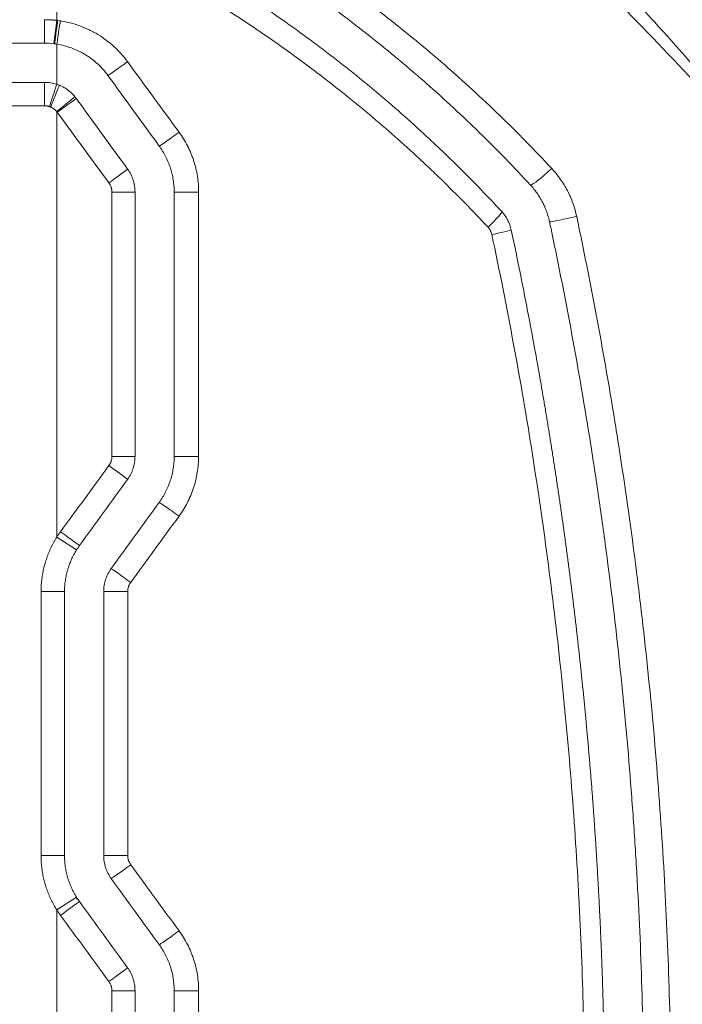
# Model space of a CAD drawing. Header units: millimetres. Extents: x 0 to 594, y 0 to 420.
# Tile 264 of 420: x 274.11 to 278.34, y 338.28 to 344.57. Entities that reach past the tile are written whole.
import ezdxf

# ---------------------------------------------------------------- set-up
doc = ezdxf.new("R2010")
doc.units = ezdxf.units.MM
doc.layers.add('1', color=7, linetype='Continuous', true_color=0xffffff)
doc.styles.add('Arial Unicode MS', font='txt')
doc.dimstyles.get("Standard").update_dxf_attribs({"dimtxt": 0.18, "dimasz": 0.18, "dimexe": 0.18, "dimexo": 0.0625, "dimgap": 0.09, "dimtad": 0, "dimtih": 1, "dimtoh": 1, "dimdec": 4, "dimzin": 0, "dimdsep": 46, "dimtxsty": 'Standard', "dimcen": 0.09, "dimadec": 0, "dimazin": 0, "dimtfac": 1, "dimtdec": 4, "dimtofl": 0, "dimtmove": 0, "dimatfit": 3, "dimfxl": 0, "dimtolj": 1, "dimtzin": 0, "dimarcsym": 0})

# ---------------------------------------------------------------- blocks, each defined once
blk = doc.blocks.new('_U0')
at = {"layer": '1', "color": 18, "lineweight": 13}
for p, q in [((147.6569, 304.1723), (147.6569, 390.192)), ((305.8469, 301.3923), (305.8469, 390.192)), ((147.6569, 388.192), (198.8518, 388.192)), ((305.8469, 388.192), (254.6521, 388.192))]:
    blk.add_line(p, q, dxfattribs=at)
at = {"layer": '1', "color": 18}
for points in [[(147.6569, 388.192), (151.1569, 389.1299), (151.1569, 387.2542)], [(305.8469, 388.192), (302.3469, 387.2542), (302.3469, 389.1299)]]:
    blk.add_solid(points, dxfattribs=at)
at = {"layer": '1', "color": 18, "linetype": 'Continuous', "lineweight": 13, "char_height": 3.5, "attachment_point": 7, "line_spacing_factor": 1.047437, "style": 'Arial Unicode MS'}
for s, insert in [('\\fArial Unicode MS|b0|i0;\\W1.0000;3.16', (200.5373, 385.5562)), ('\\fArial Unicode MS|b0|i0;\\W1.0000;LIFT POINT SPAN', (213.2036, 385.5562))]:
    blk.add_mtext(s, dxfattribs=dict(at, insert=insert))
blk = doc.blocks.new('_U8')
at = {"layer": '1', "color": 18, "lineweight": 13}
for p, q in [((305.8469, 341.6323), (287.0636, 341.6323)), ((289.0636, 341.6323), (289.0636, 254.0957)), ((305.8469, 301.3923), (287.0636, 301.3923)), ((289.0636, 254.0957), (284.0636, 254.0957))]:
    blk.add_line(p, q, dxfattribs=at)
at = {"layer": '1', "color": 18}
for points in [[(289.0636, 341.6323), (290.0014, 338.1323), (288.1258, 338.1323)], [(289.0636, 301.3923), (288.1258, 304.8923), (290.0014, 304.8923)]]:
    blk.add_solid(points, dxfattribs=at)
at = {"layer": '1', "color": 18, "linetype": 'Continuous', "lineweight": 13, "char_height": 3.5, "attachment_point": 7, "line_spacing_factor": 1.047437, "style": 'Arial Unicode MS'}
for s, insert in [('\\fArial Unicode MS|b0|i0;\\W1.0000;0.8', (259.842, 251.4599)), ('\\fArial Unicode MS|b0|i0;\\W1.0000;CTRS', (269.7891, 251.4599)), ('\\fArial Unicode MS|b0|i0;\\W1.0000;AFT LIFT POINTS', (259.842, 244.3979))]:
    blk.add_mtext(s, dxfattribs=dict(at, insert=insert))

msp = doc.modelspace()

# ---------------------------------------------------------------- linework, layer by layer
at = {"layer": '1', "color": 155, "linetype": 'Continuous', "lineweight": 13}
for p, q in [((274.3237, 344.4129), (274.3415, 344.5618)), ((273.4189, 344.4164), (274.2641, 344.4164)), ((274.2641, 344.1664), (273.4189, 344.1664)), ((274.4576, 344.0748), (274.3415, 343.9798)), ((274.264, 344.0164), (273.4176, 344.0164)), ((274.3415, 341.2616), (274.3415, 341.5982)), ((274.4684, 341.1817), (274.3415, 341.2616)), ((274.2414, 340.9152), (274.3915, 340.9152)), ((274.2414, 339.2301), (274.2414, 340.9152)), ((274.3915, 340.9152), (274.3915, 339.2301)), ((274.2414, 339.2301), (274.3915, 339.2301)), ((274.4684, 338.9637), (274.3415, 338.8837)), ((274.4745, 338.9546), (274.4661, 338.9546))]:
    msp.add_line(p, q, dxfattribs=at)
for centre, major_axis, ratio, start_param, end_param in [((274.2641, 344.5664), (0, 0.15), 0.000707, 1.570796, 3.141593), ((274.3473, 344.5611), (-0.0192, -0.1488), 0.000278, 0, 1.570832), ((274.3647, 344.5586), (-0.0232, -0.1482), 0.001105, 0.000087, 1.57097), ((274.79, 344.2985), (0.1214, 0.0882), 0.012677, 3.15699, 4.73035), ((274.2641, 344.0164), (0, -0.15), 0.000707, 3.141593, 4.712389), ((274.2951, 344.0115), (0.0464, 0.1426), 0.000404, 0.000066, 1.570928), ((274.302, 344.009), (0.0569, 0.1388), 0.000334, 0, 1.570933), ((274.345, 343.9752), (-0.1214, -0.0882), 0.000097, 1.570929, 3.141593), ((275.1173, 343.8479), (0.1214, 0.0882), 0.021615, 3.170035, 4.743509), ((274.6724, 343.5246), (-0.1214, -0.0882), 0.008993, 1.583341, 3.141593), ((277.4743, 343.6132), (-0.1102, -0.1017), 0.109604, 0.149091, 1.724916), ((274.6915, 343.4658), (-0.15, 0), 0.000106, 3.141593, 4.696087), ((275.2414, 343.4658), (0.15, 0), 0.000925, 1.527473, 3.102064), ((277.0732, 343.2394), (0.1102, 0.1018), 0.091908, 4.832544, 6.283185), ((277.6329, 343.3061), (-0.1467, -0.0311), 0.015755, 0.188177, 1.765165), ((277.0976, 343.1922), (0.1467, 0.0311), 0.017393, 4.863632, 6.283185), ((274.6724, 341.7195), (-0.1214, 0.0882), 0.008746, 3.141593, 4.700326), ((274.6915, 341.7783), (-0.15, 0), 0.000012, 1.586554, 3.141593), ((275.2414, 341.7783), (0.15, 0), 0.000144, 1.53005, 3.104291), ((275.1173, 341.3962), (0.1214, -0.0882), 0.020491, 1.542517, 3.115524), ((274.3657, 341.2973), (-0.1214, 0.0882), 0.000646, 3.141593, 4.711499), ((274.8106, 340.974), (0.1214, -0.0882), 0.012385, 1.553575, 3.126591), ((274.7915, 340.9152), (0.15, 0), 0.000104, 3.158609, 4.732766), ((274.7915, 339.2301), (0.15, 0), 0.000318, 3.159768, 4.734035), ((274.8106, 339.1714), (0.1214, 0.0882), 0.013564, 3.157482, 4.730462), ((274.3657, 338.8481), (-0.1214, -0.0882), 0.000746, 1.571821, 3.141593), ((275.1173, 338.7492), (0.1214, 0.0882), 0.022553, 3.168956, 4.741811), ((274.6724, 338.4259), (-0.1214, -0.0882), 0.010259, 1.584468, 3.141593), ((274.6915, 338.3671), (-0.15, 0), 0.000298, 1.588904, 3.141593), ((275.2414, 338.3671), (0.15, 0), 0.00139, 3.181592, 4.755676)]:
    msp.add_ellipse(centre, major_axis=major_axis, ratio=ratio, start_param=start_param, end_param=end_param, dxfattribs=at)
for points, knots in [([(274.844, 347.8355), (275.0116, 347.7657), (275.3457, 347.6265), (275.8319, 347.3893), (276.3041, 347.1335), (276.7612, 346.8585), (277.2032, 346.5667), (277.6298, 346.2592), (278.0411, 345.9377), (278.4374, 345.6038), (278.8186, 345.2587), (279.1859, 344.9046), (279.4202, 344.6597), (279.5368, 344.5379)], [0, 0, 0, 0, 0.094118, 0.18765, 0.280573, 0.372883, 0.464567, 0.5556, 0.645958, 0.735612, 0.824523, 0.91266, 1, 1, 1, 1]), ([(279.5943, 344.5325), (279.2756, 344.8725), (278.5847, 345.5423), (277.4419, 346.4536), (276.1883, 347.2427), (275.302, 347.6565), (274.8525, 347.8353)], [0, 0, 0, 0, 0.238792, 0.495559, 0.752141, 1, 1, 1, 1]), ([(279.5104, 344.503), (279.3865, 344.6346), (279.1409, 344.8954), (278.7594, 345.2657), (278.3738, 345.6156), (277.984, 345.9439), (277.5913, 346.2506), (277.1966, 346.5355), (276.801, 346.7988), (276.4055, 347.0407), (276.0112, 347.2615), (275.619, 347.4615), (275.2307, 347.6424), (274.97, 347.7492), (274.8415, 347.8019)], [0, 0, 0, 0, 0.093831, 0.185899, 0.276156, 0.364547, 0.45102, 0.535533, 0.618057, 0.698558, 0.777017, 0.853421, 0.927756, 1, 1, 1, 1]), ([(274.8415, 346.8958), (274.901, 346.8699), (275.0207, 346.8178), (275.1992, 346.7345), (275.3781, 346.6469), (275.5572, 346.5544), (275.7362, 346.4572), (275.9151, 346.3552), (276.0936, 346.2482), (276.2715, 346.1364), (276.4488, 346.0195), (276.6251, 345.8977), (276.8004, 345.7708), (276.9744, 345.6388), (277.147, 345.5017), (277.3179, 345.3596), (277.4871, 345.2122), (277.6542, 345.0598), (277.8192, 344.9021), (277.9818, 344.7393), (278.1417, 344.5712), (278.2992, 344.3981), (278.401, 344.2791), (278.4521, 344.2193)], [0, 0, 0, 0, 0.042672, 0.085877, 0.129608, 0.173858, 0.218621, 0.263893, 0.309669, 0.355944, 0.402714, 0.44997, 0.497705, 0.545913, 0.594589, 0.643725, 0.693315, 0.743351, 0.793824, 0.84473, 0.896063, 0.947821, 1, 1, 1, 1]), ([(278.4078, 344.1752), (278.2365, 344.3579), (277.8962, 344.7208), (277.3373, 345.2143), (276.7953, 345.6308), (276.279, 345.9786), (275.8752, 346.22), (275.5449, 346.4003), (275.2924, 346.5293), (275.0395, 346.6507), (274.8692, 346.7257), (274.7844, 346.763)], [0, 0, 0, 0, 0.168141, 0.33397, 0.500031, 0.625898, 0.749846, 0.813604, 0.876411, 0.938476, 1, 1, 1, 1]), ([(274.4017, 345.7957), (274.4753, 345.764), (274.5484, 345.7314), (274.6574, 345.6811), (274.6936, 345.6641), (274.7659, 345.6296), (274.8018, 345.6122), (274.9811, 345.5238), (275.1225, 345.4495), (275.4011, 345.2938), (275.5384, 345.2124), (275.6905, 345.1168), (275.7074, 345.1061), (275.7411, 345.0846), (275.7579, 345.0738), (275.8082, 345.0413), (275.8415, 345.0194), (275.941, 344.9532), (276.0067, 344.9083), (276.2016, 344.7713), (276.3289, 344.6768), (276.578, 344.4816), (276.6999, 344.381), (276.9383, 344.1734), (277.0549, 344.0665), (277.2826, 343.8465), (277.3938, 343.7333), (277.5023, 343.6169)], [0, 0, 0, 0, 0.0625, 0.0625, 0.09375, 0.09375, 0.125, 0.125, 0.25, 0.25, 0.375, 0.375, 0.390625, 0.390625, 0.40625, 0.40625, 0.4375, 0.4375, 0.5, 0.5, 0.625, 0.625, 0.75, 0.75, 0.875, 0.875, 1, 1, 1, 1]), ([(274.3415, 345.6581), (274.4132, 345.627), (274.4845, 345.5949), (274.5908, 345.5454), (274.6261, 345.5287), (274.6965, 345.4948), (274.7316, 345.4776), (274.9063, 345.3907), (275.0441, 345.3176), (275.3155, 345.1644), (275.4492, 345.0844), (275.5974, 344.9903), (275.6138, 344.9798), (275.6466, 344.9587), (275.663, 344.9481), (275.7119, 344.9161), (275.8094, 344.8515), (275.9055, 344.7851), (276.0958, 344.6499), (276.2202, 344.5566), (276.4031, 344.4118), (276.4634, 344.3628), (276.553, 344.2881), (276.5827, 344.2629), (276.6271, 344.225), (276.6418, 344.2123), (276.6712, 344.1868), (276.803, 344.0716), (276.9311, 343.9529), (277.1533, 343.7361), (277.2615, 343.6249), (277.367, 343.5108)], [0, 0, 0, 0, 0.0625, 0.0625, 0.09375, 0.09375, 0.125, 0.125, 0.25, 0.25, 0.375, 0.375, 0.390625, 0.390625, 0.40625, 0.40625, 0.4375, 0.5, 0.5, 0.625, 0.625, 0.6875, 0.6875, 0.71875, 0.71875, 0.734375, 0.734375, 0.75, 0.875, 0.875, 1, 1, 1, 1]), ([(274.404, 345.3564), (274.5363, 345.2958), (274.6664, 345.2321), (274.9225, 345.0989), (275.0485, 345.0294), (275.2964, 344.8845), (275.4184, 344.8091), (275.6582, 344.6526), (275.7762, 344.5715), (276.008, 344.4034), (276.1219, 344.3165), (276.3458, 344.1369), (276.4557, 344.0442), (276.6175, 343.9006), (276.6842, 343.8399), (276.7502, 343.778), (276.7766, 343.7532), (276.7897, 343.7407), (276.8289, 343.7032), (276.855, 343.678), (276.9842, 343.5513), (277.0851, 343.4475), (277.1833, 343.3412)], [0, 0, 0, 0, 0.125, 0.125, 0.25, 0.25, 0.375, 0.375, 0.5, 0.5, 0.625, 0.625, 0.75, 0.75, 0.8125, 0.828125, 0.828125, 0.84375, 0.84375, 0.875, 0.875, 1, 1, 1, 1]), ([(274.3415, 344.5618), (274.3415, 344.5906), (274.3415, 344.8101), (274.3415, 345.0295), (274.3415, 345.2201)], [0, 0, 0, 0, 0.131412, 1, 1, 1, 1]), ([(277.0957, 343.2415), (276.9981, 343.3461), (276.8981, 343.4482), (276.7698, 343.5726), (276.744, 343.5974), (276.705, 343.6343), (276.692, 343.6465), (276.6659, 343.6709), (276.6528, 343.6831), (276.5872, 343.7437), (276.5341, 343.7914), (276.3736, 343.9324), (276.2646, 344.0234), (276.0427, 344.1997), (275.9297, 344.285), (275.6999, 344.4499), (275.5831, 344.5295), (275.3455, 344.6831), (275.2247, 344.757), (274.9792, 344.8992), (274.8545, 344.9674), (274.6644, 345.0654), (274.5686, 345.1134), (274.4555, 345.1674), (274.3986, 345.1939), (274.3701, 345.207), (274.3558, 345.2136), (274.3487, 345.2168), (274.3451, 345.2185), (274.3433, 345.2193), (274.3424, 345.2197), (274.342, 345.2199), (274.3418, 345.22), (274.3416, 345.22), (274.3415, 345.2201)], [0, 0, 0, 0, 0.125, 0.125, 0.15625, 0.15625, 0.171875, 0.171875, 0.1875, 0.1875, 0.25, 0.25, 0.375, 0.375, 0.5, 0.5, 0.625, 0.625, 0.75, 0.75, 0.875, 0.875, 0.9375, 0.96875, 0.984375, 0.992188, 0.996094, 0.998047, 0.999023, 0.999512, 0.999756, 0.999878, 0.999878, 1, 1, 1, 1]), ([(274.264, 344.5664), (274.2659, 344.5664), (274.2696, 344.5664), (274.2751, 344.5663), (274.2807, 344.5662), (274.2862, 344.5661), (274.2918, 344.5658), (274.2973, 344.5656), (274.3028, 344.5653), (274.3084, 344.5649), (274.3139, 344.5645), (274.3194, 344.5641), (274.325, 344.5636), (274.3305, 344.563), (274.336, 344.5624), (274.3397, 344.562), (274.3415, 344.5618)], [0, 0, 0, 0, 0.071497, 0.142962, 0.214401, 0.28582, 0.357223, 0.428615, 0.500002, 0.57139, 0.642782, 0.714184, 0.785602, 0.85704, 0.928505, 1, 1, 1, 1]), ([(274.3649, 344.5586), (274.3862, 344.5553), (274.4073, 344.5509), (274.4486, 344.5403), (274.469, 344.534), (274.509, 344.5194), (274.5287, 344.5111), (274.5529, 344.4995), (274.5601, 344.496), (274.5673, 344.4923), (274.5721, 344.4898), (274.5745, 344.4885), (274.5863, 344.4821), (274.5957, 344.4767), (274.6232, 344.4601), (274.6585, 344.4362), (274.6914, 344.409), (274.715, 344.3874), (274.7266, 344.3762), (274.7378, 344.3646), (274.7452, 344.3568), (274.7489, 344.3528), (274.7669, 344.3327), (274.7805, 344.316), (274.7933, 344.2985)], [0, 0, 0, 0, 0.125, 0.125, 0.25, 0.25, 0.375, 0.375, 0.40625, 0.421875, 0.421875, 0.4375, 0.4375, 0.5, 0.5, 0.625, 0.75, 0.75, 0.8125, 0.84375, 0.84375, 0.875, 0.875, 1, 1, 1, 1]), ([(274.6686, 344.2103), (274.6591, 344.2235), (274.6488, 344.2363), (274.6352, 344.2516), (274.6324, 344.2546), (274.6268, 344.2607), (274.6239, 344.2637), (274.6152, 344.2725), (274.6093, 344.2782), (274.5912, 344.2949), (274.5661, 344.3159), (274.5392, 344.3343), (274.5183, 344.3471), (274.5076, 344.3533), (274.4967, 344.3591), (274.4894, 344.3628), (274.4857, 344.3647), (274.4671, 344.3737), (274.452, 344.3801), (274.4213, 344.3914), (274.4056, 344.3963), (274.374, 344.4045), (274.3579, 344.4078), (274.3415, 344.4104)], [0, 0, 0, 0, 0.125, 0.125, 0.15625, 0.15625, 0.1875, 0.1875, 0.25, 0.25, 0.375, 0.5, 0.5, 0.5625, 0.59375, 0.59375, 0.625, 0.625, 0.75, 0.75, 0.875, 0.875, 1, 1, 1, 1]), ([(274.3415, 344.1541), (274.329, 344.1582), (274.3162, 344.1613), (274.2904, 344.1654), (274.2774, 344.1664), (274.2641, 344.1664)], [0, 0, 0, 0, 0.5, 0.5, 1, 1, 1, 1]), ([(274.3589, 344.1478), (274.3685, 344.1438), (274.387, 344.1349), (274.4043, 344.1237), (274.4147, 344.116), (274.4167, 344.1145), (274.4208, 344.1112), (274.4228, 344.1096), (274.4288, 344.1046), (274.4327, 344.1011), (274.4439, 344.0904), (274.451, 344.0828), (274.4576, 344.0748)], [0, 0, 0, 0, 0.25, 0.5, 0.5, 0.5625, 0.5625, 0.625, 0.625, 0.75, 0.75, 1, 1, 1, 1]), ([(274.295, 344.0115), (274.2939, 344.0119), (274.2917, 344.0126), (274.2883, 344.0135), (274.2849, 344.0143), (274.2814, 344.0149), (274.278, 344.0155), (274.2745, 344.0159), (274.271, 344.0162), (274.2675, 344.0164), (274.2652, 344.0164), (274.264, 344.0164)], [0, 0, 0, 0, 0.111741, 0.223007, 0.333933, 0.444656, 0.555311, 0.666037, 0.77697, 0.888246, 1, 1, 1, 1]), ([(274.302, 344.009), (274.3014, 344.0092), (274.3003, 344.0097), (274.2985, 344.0103), (274.2968, 344.0109), (274.2956, 344.0113), (274.295, 344.0115)], [0, 0, 0, 0, 0.250037, 0.499992, 0.749951, 1, 1, 1, 1]), ([(274.3415, 343.9798), (274.3404, 343.981), (274.3383, 343.9836), (274.3348, 343.9872), (274.3312, 343.9906), (274.3275, 343.9939), (274.3242, 343.9964), (274.3215, 343.9983), (274.3194, 343.9997), (274.3174, 344.0011), (274.3152, 344.0024), (274.3131, 344.0036), (274.3109, 344.0048), (274.3088, 344.0059), (274.3065, 344.007), (274.3043, 344.008), (274.3028, 344.0086), (274.302, 344.009)], [0, 0, 0, 0, 0.100763, 0.201096, 0.301248, 0.401472, 0.502018, 0.552061, 0.601968, 0.651771, 0.701499, 0.751183, 0.800852, 0.850538, 0.900272, 0.950082, 1, 1, 1, 1]), ([(275.123, 343.848), (275.1331, 343.8342), (275.1426, 343.82), (275.1605, 343.791), (275.1772, 343.7614), (275.1916, 343.7305), (275.2014, 343.7069), (275.2045, 343.6989), (275.209, 343.6869), (275.2105, 343.6828), (275.2133, 343.6747), (275.2147, 343.6707), (275.2213, 343.6504), (275.2259, 343.634), (275.2339, 343.601), (275.2405, 343.5678), (275.2445, 343.5341), (275.2466, 343.5087), (275.2473, 343.4959), (275.2477, 343.4831), (275.2479, 343.4745), (275.2479, 343.4702), (275.2479, 343.466)], [0, 0, 0, 0, 0.125, 0.125, 0.25, 0.375, 0.375, 0.4375, 0.4375, 0.46875, 0.46875, 0.5, 0.5, 0.625, 0.625, 0.75, 0.875, 0.875, 0.9375, 0.96875, 0.96875, 1, 1, 1, 1]), ([(274.996, 343.7597), (275.0038, 343.749), (275.0111, 343.7381), (275.0248, 343.7158), (275.0375, 343.693), (275.0484, 343.6693), (275.0584, 343.6451), (275.063, 343.6328), (275.0681, 343.6171), (275.0691, 343.614), (275.071, 343.6076), (275.0738, 343.5982), (275.0762, 343.5886), (275.0808, 343.5696), (275.0859, 343.544), (275.0889, 343.5181), (275.091, 343.4921), (275.0915, 343.479), (275.0915, 343.4658)], [0, 0, 0, 0, 0.125, 0.125, 0.25, 0.375, 0.375, 0.5, 0.5, 0.53125, 0.53125, 0.5625, 0.625, 0.625, 0.75, 0.875, 0.875, 1, 1, 1, 1]), ([(274.7938, 343.6128), (274.8015, 343.6021), (274.8083, 343.5909), (274.8202, 343.5678), (274.8252, 343.5557), (274.8303, 343.5401), (274.8312, 343.5369), (274.833, 343.5306), (274.8338, 343.5274), (274.8361, 343.5178), (274.8374, 343.5114), (274.8405, 343.4921), (274.8415, 343.479), (274.8415, 343.4658)], [0, 0, 0, 0, 0.25, 0.25, 0.5, 0.5, 0.5625, 0.5625, 0.625, 0.625, 0.75, 0.75, 1, 1, 1, 1]), ([(277.5023, 343.6169), (277.5122, 343.6062), (277.5314, 343.5842), (277.5577, 343.5495), (277.5815, 343.5132), (277.5958, 343.4879), (277.6059, 343.4685), (277.6109, 343.4587), (277.6155, 343.4487), (277.6186, 343.442), (277.6201, 343.4387), (277.6274, 343.4218), (277.6383, 343.3946), (277.6517, 343.3528), (277.6587, 343.3243), (277.6618, 343.3099)], [0, 0, 0, 0, 0.125, 0.25, 0.375, 0.5, 0.5, 0.5625, 0.59375, 0.59375, 0.625, 0.625, 0.75, 0.875, 1, 1, 1, 1]), ([(274.694, 343.4658), (274.694, 343.4711), (274.6935, 343.4763), (274.6923, 343.4841), (274.6915, 343.4879), (274.6905, 343.4918), (274.6898, 343.4943), (274.6894, 343.4956), (274.6874, 343.5018), (274.6833, 343.5114), (274.6779, 343.5203), (274.6747, 343.5246)], [0, 0, 0, 0, 0.25, 0.25, 0.375, 0.4375, 0.4375, 0.5, 0.5, 0.75, 1, 1, 1, 1]), ([(277.4889, 343.2751), (277.4866, 343.2861), (277.4812, 343.3077), (277.471, 343.3396), (277.4628, 343.3605), (277.4561, 343.3759), (277.4537, 343.3811), (277.4489, 343.3913), (277.4464, 343.3963), (277.4386, 343.4113), (277.4277, 343.4308), (277.4094, 343.4588), (277.3892, 343.4856), (277.3746, 343.5026), (277.367, 343.5108)], [0, 0, 0, 0, 0.125, 0.25, 0.375, 0.375, 0.4375, 0.4375, 0.5, 0.5, 0.625, 0.75, 0.875, 1, 1, 1, 1]), ([(277.1833, 343.3412), (277.191, 343.3329), (277.198, 343.3242), (277.2108, 343.306), (277.2165, 343.2965), (277.2242, 343.2816), (277.2267, 343.2765), (277.2312, 343.2662), (277.2332, 343.261), (277.2389, 343.2451), (277.242, 343.2343), (277.2443, 343.2233)], [0, 0, 0, 0, 0.25, 0.25, 0.5, 0.5, 0.625, 0.625, 0.75, 0.75, 1, 1, 1, 1]), ([(277.6618, 343.3099), (277.7119, 343.0721), (277.759, 342.8338), (277.825, 342.4755), (277.8568, 342.2961), (277.8868, 342.1164), (277.9065, 341.9965), (277.9161, 341.9366), (277.9633, 341.6365), (277.9979, 341.3961), (278.0451, 341.0348), (278.0675, 340.8539), (278.0881, 340.6729), (278.1015, 340.5521), (278.108, 340.4917), (278.1395, 340.1896), (278.1615, 339.9478), (278.1992, 339.4638), (278.2149, 339.2216), (278.2401, 338.7369), (278.2495, 338.4945), (278.2619, 338.0091), (278.265, 337.7663), (278.265, 337.5233)], [0, 0, 0, 0, 0.125, 0.125, 0.1875, 0.21875, 0.21875, 0.25, 0.25, 0.375, 0.375, 0.4375, 0.46875, 0.46875, 0.5, 0.5, 0.625, 0.625, 0.75, 0.75, 0.875, 0.875, 1, 1, 1, 1]), ([(277.1202, 343.1944), (277.1193, 343.1988), (277.118, 343.2031), (277.1158, 343.2095), (277.1149, 343.2116), (277.1131, 343.2157), (277.1121, 343.2177), (277.109, 343.2237), (277.1044, 343.2313), (277.0987, 343.2382), (277.0957, 343.2415)], [0, 0, 0, 0, 0.25, 0.25, 0.375, 0.375, 0.5, 0.5, 0.75, 1, 1, 1, 1]), ([(278.0915, 337.5233), (278.0915, 337.7647), (278.0884, 338.006), (278.0758, 338.4885), (278.0663, 338.7296), (278.0474, 339.0913), (278.0404, 339.2118), (278.0286, 339.3925), (278.0244, 339.4528), (278.0158, 339.5732), (278.0112, 339.6334), (277.9876, 339.9343), (277.9656, 340.1747), (277.9153, 340.6547), (277.8871, 340.8943), (277.84, 341.2533), (277.8152, 341.4326), (277.7888, 341.6117), (277.7707, 341.7311), (277.7615, 341.7908), (277.7144, 342.089), (277.6736, 342.327), (277.6078, 342.6832), (277.5851, 342.8018), (277.5499, 342.9795), (277.538, 343.0387), (277.5137, 343.1569), (277.5014, 343.2161), (277.4889, 343.2751)], [0, 0, 0, 0, 0.125, 0.125, 0.25, 0.25, 0.3125, 0.3125, 0.34375, 0.34375, 0.375, 0.375, 0.5, 0.5, 0.625, 0.625, 0.6875, 0.71875, 0.71875, 0.75, 0.75, 0.875, 0.875, 0.9375, 0.9375, 0.96875, 0.96875, 1, 1, 1, 1]), ([(277.7135, 337.5233), (277.7135, 337.7618), (277.7104, 338.0002), (277.7011, 338.3577), (277.6972, 338.4768), (277.6903, 338.6555), (277.6877, 338.7151), (277.6823, 338.8342), (277.6794, 338.8937), (277.6639, 339.1912), (277.6484, 339.4287), (277.6112, 339.9031), (277.5895, 340.1399), (277.54, 340.6127), (277.5122, 340.8487), (277.4505, 341.32), (277.4165, 341.5552), (277.3424, 342.0249), (277.3023, 342.2593), (277.2159, 342.7274), (277.1696, 342.9611), (277.1202, 343.1944)], [0, 0, 0, 0, 0.125, 0.125, 0.1875, 0.1875, 0.21875, 0.21875, 0.25, 0.25, 0.375, 0.375, 0.5, 0.5, 0.625, 0.625, 0.75, 0.75, 0.875, 0.875, 1, 1, 1, 1]), ([(277.2443, 343.2233), (277.2497, 343.1976), (277.2606, 343.1462), (277.2766, 343.0688), (277.2925, 342.9912), (277.3082, 342.9133), (277.3237, 342.835), (277.339, 342.7565), (277.3542, 342.6777), (277.3692, 342.5986), (277.384, 342.5192), (277.3986, 342.4395), (277.413, 342.3595), (277.4272, 342.2792), (277.4412, 342.1986), (277.455, 342.1178), (277.4687, 342.0366), (277.4821, 341.9552), (277.4953, 341.8734), (277.5083, 341.7914), (277.5211, 341.7091), (277.5337, 341.6265), (277.5461, 341.5436), (277.5583, 341.4604), (277.5702, 341.3769), (277.5819, 341.2931), (277.5934, 341.2091), (277.6047, 341.1247), (277.6158, 341.0401), (277.6266, 340.9552), (277.6372, 340.87), (277.6475, 340.7845), (277.6576, 340.6988), (277.6675, 340.6127), (277.6771, 340.5264), (277.6865, 340.4398), (277.6956, 340.3529), (277.7045, 340.2657), (277.7131, 340.1782), (277.7215, 340.0905), (277.7296, 340.0025), (277.7374, 339.9142), (277.745, 339.8256), (277.7523, 339.7367), (277.7594, 339.6476), (277.7662, 339.5582), (277.7727, 339.4685), (277.7789, 339.3786), (277.7849, 339.2883), (277.7905, 339.1978), (277.7959, 339.1071), (277.801, 339.016), (277.8058, 338.9247), (277.8104, 338.8331), (277.8146, 338.7413), (277.8185, 338.6492), (277.8221, 338.5568), (277.8255, 338.4641), (277.8285, 338.3712), (277.8312, 338.278), (277.8336, 338.1846), (277.8357, 338.0909), (277.8375, 337.9969), (277.839, 337.9027), (277.8401, 337.8082), (277.8409, 337.7135), (277.8414, 337.6185), (277.8415, 337.5551), (277.8415, 337.5233)], [0, 0, 0, 0, 0.013715, 0.027473, 0.041276, 0.055123, 0.069015, 0.08295, 0.09693, 0.110954, 0.125022, 0.139135, 0.153291, 0.167492, 0.181737, 0.196026, 0.21036, 0.224737, 0.239159, 0.253625, 0.268136, 0.28269, 0.297289, 0.311932, 0.326619, 0.34135, 0.356126, 0.370946, 0.38581, 0.400718, 0.41567, 0.430667, 0.445708, 0.460793, 0.475922, 0.491096, 0.506314, 0.521576, 0.536882, 0.552232, 0.567627, 0.583066, 0.598549, 0.614076, 0.629648, 0.645264, 0.660924, 0.676628, 0.692376, 0.708169, 0.724006, 0.739887, 0.755812, 0.771782, 0.787796, 0.803854, 0.819956, 0.836102, 0.852293, 0.868528, 0.884807, 0.901131, 0.917498, 0.93391, 0.950366, 0.966867, 0.983411, 1, 1, 1, 1]), ([(274.6747, 341.7195), (274.6778, 341.7238), (274.6805, 341.7282), (274.6841, 341.7352), (274.6858, 341.7388), (274.6872, 341.7424), (274.6881, 341.7449), (274.6886, 341.7462), (274.6906, 341.7524), (274.6918, 341.7575), (274.6935, 341.7678), (274.6939, 341.773), (274.6939, 341.7783)], [0, 0, 0, 0, 0.25, 0.25, 0.375, 0.4375, 0.4375, 0.5, 0.5, 0.75, 0.75, 1, 1, 1, 1]), ([(274.8415, 341.7783), (274.8415, 341.7651), (274.8405, 341.7521), (274.8364, 341.7263), (274.8334, 341.7137), (274.8283, 341.698), (274.8272, 341.6949), (274.8249, 341.6887), (274.8238, 341.6857), (274.82, 341.6766), (274.8173, 341.6706), (274.8084, 341.6532), (274.8015, 341.642), (274.7938, 341.6313)], [0, 0, 0, 0, 0.25, 0.25, 0.5, 0.5, 0.5625, 0.5625, 0.625, 0.625, 0.75, 0.75, 1, 1, 1, 1]), ([(275.0915, 341.7783), (275.0915, 341.7651), (275.091, 341.7519), (275.0889, 341.7258), (275.0859, 341.6999), (275.0808, 341.6743), (275.0762, 341.6552), (275.0737, 341.6456), (275.0709, 341.6362), (275.069, 341.6299), (275.068, 341.6267), (275.0629, 341.611), (275.0584, 341.5987), (275.0483, 341.5746), (275.0374, 341.5509), (275.0247, 341.5282), (275.011, 341.5059), (275.0038, 341.495), (274.996, 341.4844)], [0, 0, 0, 0, 0.125, 0.125, 0.25, 0.375, 0.375, 0.4375, 0.46875, 0.46875, 0.5, 0.5, 0.625, 0.625, 0.75, 0.875, 0.875, 1, 1, 1, 1]), ([(275.2475, 341.7783), (275.2475, 341.7611), (275.2468, 341.744), (275.2441, 341.7101), (275.2401, 341.6763), (275.2334, 341.643), (275.2274, 341.6181), (275.2252, 341.6098), (275.2217, 341.5975), (275.2205, 341.5933), (275.218, 341.5851), (275.2167, 341.5811), (275.21, 341.5607), (275.2041, 341.5448), (275.191, 341.5134), (275.1767, 341.4827), (275.16, 341.4532), (275.1422, 341.4242), (275.1327, 341.4101), (275.1225, 341.3962)], [0, 0, 0, 0, 0.125, 0.125, 0.25, 0.375, 0.375, 0.4375, 0.4375, 0.46875, 0.46875, 0.5, 0.5, 0.625, 0.625, 0.75, 0.875, 0.875, 1, 1, 1, 1]), ([(274.2414, 340.9152), (274.2416, 340.9275), (274.242, 340.9519), (274.2452, 340.9885), (274.2503, 341.0247), (274.2575, 341.0606), (274.2652, 341.0902), (274.2723, 341.1136), (274.2781, 341.1309), (274.2844, 341.148), (274.2912, 341.1648), (274.2984, 341.1815), (274.3061, 341.198), (274.3142, 341.2142), (274.3228, 341.2302), (274.3319, 341.2461), (274.3383, 341.2564), (274.3415, 341.2616)], [0, 0, 0, 0, 0.100644, 0.200802, 0.300794, 0.400944, 0.501573, 0.551652, 0.601574, 0.651378, 0.701103, 0.750788, 0.800472, 0.850197, 0.9, 0.949922, 1, 1, 1, 1]), ([(274.4684, 341.1817), (274.4622, 341.1717), (274.4504, 341.1514), (274.4349, 341.12), (274.4218, 341.0877), (274.4145, 341.0656), (274.4096, 341.0487), (274.4073, 341.0402), (274.4052, 341.0316), (274.4039, 341.0259), (274.4033, 341.023), (274.4002, 341.0086), (274.3961, 340.9855), (274.3924, 340.9505), (274.3915, 340.927), (274.3915, 340.9152)], [0, 0, 0, 0, 0.125, 0.25, 0.375, 0.5, 0.5, 0.5625, 0.59375, 0.59375, 0.625, 0.625, 0.75, 0.875, 1, 1, 1, 1]), ([(274.6893, 341.0622), (274.6815, 341.0515), (274.6747, 341.0403), (274.6628, 341.0171), (274.6578, 341.005), (274.6527, 340.9894), (274.6518, 340.9862), (274.65, 340.9798), (274.6492, 340.9767), (274.6469, 340.9671), (274.6456, 340.9607), (274.6425, 340.9414), (274.6415, 340.9284), (274.6415, 340.9152)], [0, 0, 0, 0, 0.25, 0.25, 0.5, 0.5, 0.5625, 0.5625, 0.625, 0.625, 0.75, 0.75, 1, 1, 1, 1]), ([(274.8138, 340.974), (274.8107, 340.9697), (274.8079, 340.9653), (274.8043, 340.9583), (274.8027, 340.9547), (274.8012, 340.9511), (274.8003, 340.9486), (274.7999, 340.9473), (274.7978, 340.9411), (274.7966, 340.936), (274.795, 340.9257), (274.7946, 340.9205), (274.7946, 340.9152)], [0, 0, 0, 0, 0.25, 0.25, 0.375, 0.4375, 0.4375, 0.5, 0.5, 0.75, 0.75, 1, 1, 1, 1]), ([(274.3415, 338.8837), (274.3351, 338.8942), (274.3224, 338.9151), (274.3056, 338.9477), (274.2906, 338.9811), (274.2776, 339.0153), (274.2683, 339.0444), (274.2619, 339.068), (274.2575, 339.0858), (274.2537, 339.1036), (274.2504, 339.1214), (274.2476, 339.1394), (274.2454, 339.1574), (274.2436, 339.1755), (274.2423, 339.1936), (274.2415, 339.2119), (274.2414, 339.224), (274.2414, 339.2301)], [0, 0, 0, 0, 0.10066, 0.200826, 0.300819, 0.400961, 0.501573, 0.551662, 0.60159, 0.651399, 0.701126, 0.750812, 0.800496, 0.850217, 0.900015, 0.94993, 1, 1, 1, 1]), ([(274.3915, 339.2301), (274.3915, 339.2183), (274.3919, 339.2066), (274.3936, 339.1833), (274.396, 339.1601), (274.4021, 339.1258), (274.4078, 339.1031), (274.4126, 339.0863), (274.4152, 339.0779), (274.418, 339.0695), (274.4199, 339.0639), (274.4209, 339.0611), (274.426, 339.0473), (274.4348, 339.0256), (274.4503, 338.994), (274.4622, 338.9737), (274.4684, 338.9637)], [0, 0, 0, 0, 0.125, 0.125, 0.25, 0.375, 0.5, 0.5, 0.5625, 0.59375, 0.59375, 0.625, 0.625, 0.75, 0.875, 1, 1, 1, 1]), ([(274.6415, 339.2301), (274.6415, 339.2169), (274.6426, 339.2039), (274.6466, 339.1781), (274.6497, 339.1654), (274.6548, 339.1498), (274.6559, 339.1466), (274.6581, 339.1404), (274.6593, 339.1374), (274.6631, 339.1283), (274.6658, 339.1224), (274.6747, 339.1049), (274.6815, 339.0938), (274.6893, 339.0832)], [0, 0, 0, 0, 0.25, 0.25, 0.5, 0.5, 0.5625, 0.5625, 0.625, 0.625, 0.75, 0.75, 1, 1, 1, 1]), ([(274.7947, 339.2301), (274.7947, 339.2248), (274.7952, 339.2196), (274.7964, 339.2118), (274.7972, 339.208), (274.7982, 339.2042), (274.7989, 339.2016), (274.7993, 339.2004), (274.8013, 339.1941), (274.8034, 339.1893), (274.8069, 339.1824), (274.8082, 339.1801), (274.8109, 339.1756), (274.8124, 339.1734), (274.814, 339.1713)], [0, 0, 0, 0, 0.25, 0.25, 0.375, 0.4375, 0.4375, 0.5, 0.5, 0.75, 0.75, 0.875, 0.875, 1, 1, 1, 1]), ([(275.1228, 338.749), (275.133, 338.7352), (275.1425, 338.721), (275.1604, 338.692), (275.1771, 338.6624), (275.1914, 338.6315), (275.2013, 338.6078), (275.2044, 338.5999), (275.2089, 338.5878), (275.2104, 338.5838), (275.2132, 338.5757), (275.2146, 338.5716), (275.2212, 338.5513), (275.2258, 338.5349), (275.2338, 338.5019), (275.2405, 338.4687), (275.2445, 338.435), (275.2465, 338.4096), (275.2473, 338.3969), (275.2477, 338.384), (275.2478, 338.3755), (275.2479, 338.3712), (275.2479, 338.3669)], [0, 0, 0, 0, 0.125, 0.125, 0.25, 0.375, 0.375, 0.4375, 0.4375, 0.46875, 0.46875, 0.5, 0.5, 0.625, 0.625, 0.75, 0.875, 0.875, 0.9375, 0.96875, 0.96875, 1, 1, 1, 1]), ([(274.996, 338.661), (275.0038, 338.6503), (275.0111, 338.6394), (275.0247, 338.617), (275.0375, 338.5942), (275.0484, 338.5705), (275.056, 338.5524), (275.0596, 338.5432), (275.0629, 338.5339), (275.065, 338.5277), (275.0661, 338.5245), (275.0712, 338.5089), (275.0747, 338.4962), (275.0808, 338.4708), (275.0859, 338.4453), (275.0889, 338.4194), (275.091, 338.3934), (275.0915, 338.3803), (275.0915, 338.3671)], [0, 0, 0, 0, 0.125, 0.125, 0.25, 0.375, 0.375, 0.4375, 0.46875, 0.46875, 0.5, 0.5, 0.625, 0.625, 0.75, 0.875, 0.875, 1, 1, 1, 1]), ([(274.7938, 338.514), (274.8015, 338.5033), (274.8083, 338.4922), (274.8202, 338.469), (274.8252, 338.457), (274.8303, 338.4413), (274.8312, 338.4382), (274.833, 338.4318), (274.8338, 338.4287), (274.8361, 338.4191), (274.8374, 338.4127), (274.8405, 338.3933), (274.8415, 338.3803), (274.8415, 338.3671)], [0, 0, 0, 0, 0.25, 0.25, 0.5, 0.5, 0.5625, 0.5625, 0.625, 0.625, 0.75, 0.75, 1, 1, 1, 1]), ([(274.6942, 338.367), (274.6942, 338.3723), (274.6938, 338.3775), (274.6926, 338.3853), (274.6918, 338.3891), (274.6908, 338.393), (274.6901, 338.3955), (274.6897, 338.3968), (274.6876, 338.403), (274.6836, 338.4126), (274.6781, 338.4216), (274.675, 338.4258)], [0, 0, 0, 0, 0.25, 0.25, 0.375, 0.4375, 0.4375, 0.5, 0.5, 0.75, 1, 1, 1, 1])]:
    msp.add_open_spline(points, degree=3, knots=knots, dxfattribs=at)
for points, degree in [([(274.3415, 344.5618), (274.3435, 344.5616), (274.3454, 344.5613), (274.3474, 344.5611)], 3), ([(274.3474, 344.5611), (274.3532, 344.5603), (274.3591, 344.5595), (274.3649, 344.5586)], 3), ([(274.3237, 344.4129), (274.3039, 344.4152), (274.284, 344.4164), (274.2641, 344.4164)], 3), ([(274.3281, 344.4123), (274.3266, 344.4125), (274.3252, 344.4127), (274.3237, 344.4129)], 3), ([(274.3415, 344.4104), (274.3371, 344.4111), (274.3326, 344.4117), (274.3281, 344.4123)], 3), ([(274.3415, 344.1541), (274.3415, 344.2396), (274.3415, 344.325), (274.3415, 344.4104)], 3), ([(274.7933, 344.2985), (274.9032, 344.1484), (275.0131, 343.9982), (275.123, 343.848)], 3), ([(274.6686, 344.2103), (274.7778, 344.0601), (274.8869, 343.9099), (274.996, 343.7597)], 3), ([(274.3589, 344.1478), (274.3532, 344.1501), (274.3474, 344.1522), (274.3415, 344.1541)], 3), ([(274.4576, 344.0748), (274.4606, 344.0711), (274.4636, 344.0673), (274.4664, 344.0634)], 3), ([(274.4664, 344.0634), (274.5755, 343.9132), (274.6846, 343.763), (274.7938, 343.6128)], 3), ([(274.3415, 343.6988), (274.3415, 343.7925), (274.3415, 343.8861), (274.3415, 343.9798)], 3), ([(274.3451, 343.9752), (274.3439, 343.9768), (274.3427, 343.9783), (274.3415, 343.9798)], 3), ([(274.6747, 343.5246), (274.5648, 343.6748), (274.455, 343.825), (274.3451, 343.9752)], 3), ([(274.3415, 341.5982), (274.3415, 342.2984), (274.3415, 342.9986), (274.3415, 343.6988)], 3), ([(274.6939, 341.7783), (274.6939, 342.3408), (274.6939, 342.9033), (274.694, 343.4658)], 3), ([(274.8415, 343.4658), (274.8415, 342.9033), (274.8415, 342.3408), (274.8415, 341.7783)], 3), ([(275.0915, 343.4658), (275.0915, 342.9033), (275.0915, 342.3408), (275.0915, 341.7783)], 3), ([(275.2479, 343.466), (275.2477, 342.9034), (275.2476, 342.3409), (275.2475, 341.7783)], 3), ([(274.3658, 341.2973), (274.4688, 341.438), (274.5717, 341.5788), (274.6747, 341.7195)], 3), ([(274.7938, 341.6313), (274.6915, 341.4906), (274.5893, 341.3499), (274.487, 341.2091)], 3), ([(274.996, 341.4844), (274.8938, 341.3437), (274.7915, 341.2029), (274.6893, 341.0622)], 3), ([(275.1225, 341.3962), (275.0196, 341.2555), (274.9167, 341.1147), (274.8138, 340.974)], 3), ([(274.3415, 341.2616), (274.3492, 341.2737), (274.3573, 341.2856), (274.3658, 341.2973)], 3), ([(274.4684, 341.1817), (274.4743, 341.191), (274.4805, 341.2001), (274.487, 341.2091)], 3), ([(274.6415, 340.9152), (274.6415, 340.3535), (274.6415, 339.7918), (274.6415, 339.2301)], 3), ([(274.7946, 340.9152), (274.7946, 340.3535), (274.7946, 339.7918), (274.7947, 339.2301)], 3), ([(274.814, 339.1713), (274.9169, 339.0305), (275.0199, 338.8898), (275.1228, 338.749)], 3), ([(274.996, 338.661), (274.8938, 338.8017), (274.7915, 338.9424), (274.6893, 339.0832)], 3), ([(274.4684, 338.9637), (274.4743, 338.9544), (274.4805, 338.9452), (274.487, 338.9362)], 3), ([(274.487, 338.9362), (274.5893, 338.7955), (274.6915, 338.6548), (274.7938, 338.514)], 3), ([(274.3415, 337.5233), (274.3415, 337.9768), (274.3415, 338.4303), (274.3415, 338.8837)], 3), ([(274.3415, 338.8837), (274.3492, 338.8716), (274.3573, 338.8597), (274.3658, 338.8481)], 3), ([(274.675, 338.4258), (274.572, 338.5666), (274.4689, 338.7073), (274.3658, 338.8481)], 3), ([(274.6945, 337.5233), (274.6944, 337.8045), (274.6943, 338.0858), (274.6942, 338.367)], 3), ([(274.8415, 338.3671), (274.8415, 337.5233)], 1), ([(275.0915, 338.3671), (275.0915, 338.0858), (275.0915, 337.8046), (275.0915, 337.5233)], 3), ([(275.2479, 338.3669), (275.248, 338.0857), (275.2481, 337.8045), (275.2482, 337.5233)], 3)]:
    msp.add_open_spline(points, degree=degree, dxfattribs=at)

# ---------------------------------------------------------------- dimensions: what is measured, and where the dimension line sits
at = {"layer": '1', "color": 18, "linetype": 'Continuous', "lineweight": 13}
dim = msp.add_linear_dim(base=(305.8469, 388.192), p1=(147.6569, 304.1723), p2=(305.8469, 301.3923), text=' <> \\fArial Unicode MS|b0|i0;\\C18;{\\H1.00x;\\fArial Unicode MS|b0|i0;LIFT POINT SPAN\\fArial Unicode MS|b0|i0;}\\C18;', dimstyle='Standard', override={"dimtxt": 3.5, "dimasz": 3.5, "dimexe": 2, "dimexo": 0, "dimgap": 1.5, "dimtih": 1, "dimtoh": 1, "dimdec": 2, "dimlfac": 0.02, "dimdsep": 46, "dimlunit": 2, "dimtxsty": 'Arial Unicode MS', "dimsah": 1, "dimse1": 0, "dimse2": 0, "dimsd1": 0, "dimsd2": 0, "dimclrd": 18, "dimclre": 18, "dimclrt": 18, "dimtol": 0, "dimtm": -0.1, "dimtfac": 1, "dimtdec": 2, "dimtofl": 1, "dimtmove": 0, "dimlwd": 13, "dimlwe": 13}, dxfattribs=at)
dim.commit()
dim.dimension.update_dxf_attribs({"geometry": '_U0', "text_midpoint": (226.7519, 388.192), "dimtype": 160})
dim = msp.add_linear_dim(base=(289.0636, 301.3923), p1=(305.8469, 341.6323), p2=(305.8469, 301.3923), angle=90, text=' <> \\fArial Unicode MS|b0|i0;\\C18;{\\H1.00x;\\fArial Unicode MS|b0|i0;CTRS\\fArial Unicode MS|b0|i0;}\\C18;\\P\\fArial Unicode MS|b0|i0;\\C18;{\\H1.00x;\\fArial Unicode MS|b0|i0;AFT LIFT POINTS\\fArial Unicode MS|b0|i0;}\\C18;', dimstyle='Standard', override={"dimtxt": 3.5, "dimasz": 3.5, "dimexe": 2, "dimexo": 0, "dimgap": 1.5, "dimtih": 1, "dimtoh": 1, "dimdec": 1, "dimlfac": 0.02, "dimdsep": 46, "dimlunit": 2, "dimtxsty": 'Arial Unicode MS', "dimsah": 1, "dimse1": 0, "dimse2": 0, "dimsd1": 0, "dimsd2": 0, "dimclrd": 18, "dimclre": 18, "dimclrt": 18, "dimtol": 0, "dimtm": -0.1, "dimtfac": 1, "dimtdec": 2, "dimtofl": 1, "dimtmove": 1, "dimlwd": 13, "dimlwe": 13}, dxfattribs=at)
dim.commit()
dim.dimension.update_dxf_attribs({"geometry": '_U8', "text_midpoint": (279.4955, 250.5874), "dimtype": 160})

doc.saveas('drawing.dxf')
